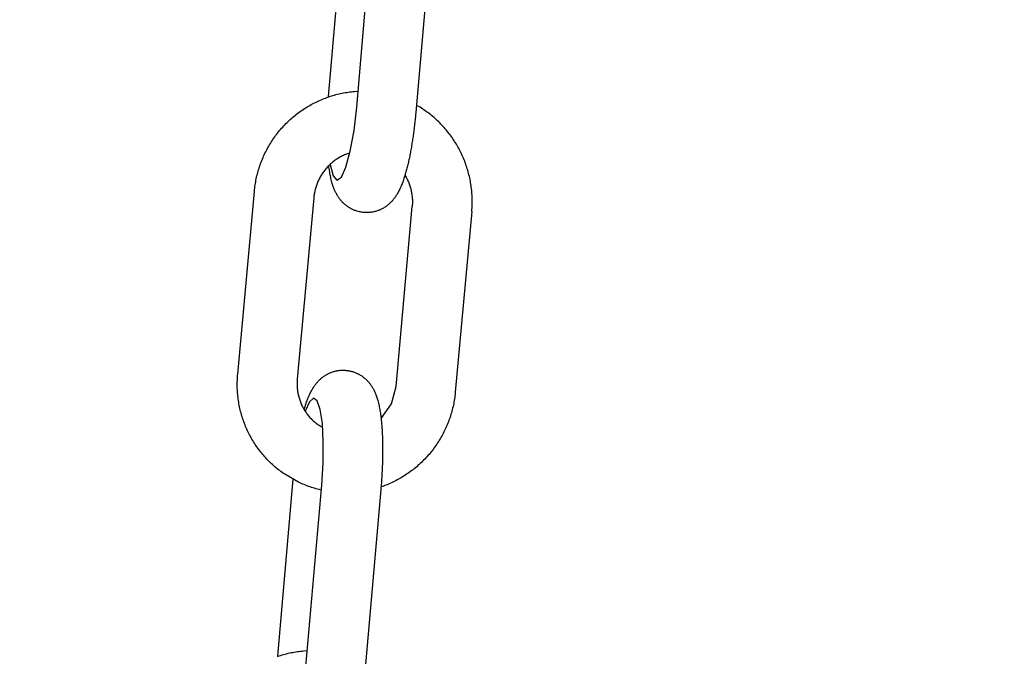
# Model space of a CAD drawing. Extents: x -169 to 6736, y -208 to 3022.
# Tile 353 of 656: x 1796.76 to 1798.7, y 976.02 to 977.27. Entities that reach past the tile are written whole.
import ezdxf

# ---------------------------------------------------------------- set-up
doc = ezdxf.new("R2010")
doc.units = 0
doc.header["$MEASUREMENT"] = 0
doc.header["$PDSIZE"] = 1
doc.layers.get('DEFPOINTS').update_dxf_attribs({"linetype": 'CONTINUOUS'})
doc.layers.add('DIM', color=3, linetype='CONTINUOUS')
doc.layers.add('SPILL-BUCKET', color=1, linetype='CONTINUOUS')
doc.styles.add('SIMPLEX', font='simplex')
doc.dimstyles.new('DIM64', dxfattribs={"dimscale": 64, "dimtxt": 0.09375, "dimasz": 0.09375, "dimexe": 0.0625, "dimexo": 0.0625, "dimgap": 0.046875, "dimtad": 1, "dimdec": 4, "dimzin": 3, "dimdsep": 46, "dimlunit": 4, "dimtxsty": 'SIMPLEX', "dimcen": 0, "dimclrd": 256, "dimclre": 256, "dimclrt": 256, "dimadec": 0, "dimazin": 0, "dimtfac": 1, "dimtdec": 4, "dimtmove": 0, "dimatfit": 3, "dimfxl": 1, "dimfrac": 2, "dimtolj": 1, "dimtzin": 0, "dimarcsym": 0})

# ---------------------------------------------------------------- blocks, each defined once
blk = doc.blocks.new('*D109')
at = {"layer": 'DEFPOINTS', "color": 0, "transparency": 16777216}
for p in [(1368.5861, 978.296), (2031.8114, 978.0147), (1368.5861, 700.5233)]:
    blk.add_point(p, dxfattribs=at)
at = {"layer": 'DIM', "lineweight": -2, "transparency": 16777216}
for p, q in [((1368.5861, 974.296), (1368.5861, 696.5233)), ((2031.8114, 974.0147), (2031.8114, 696.5233)), ((2025.8114, 700.5233), (1374.5861, 700.5233))]:
    blk.add_line(p, q, dxfattribs=at)
at = {"layer": 'DIM', "transparency": 16777216}
for points in [[(1374.5861, 701.5233), (1374.5861, 699.5233), (1368.5861, 700.5233)], [(2025.8114, 701.5233), (2025.8114, 699.5233), (2031.8114, 700.5233)]]:
    blk.add_solid(points, dxfattribs=at)
at = {"layer": 'DIM', "transparency": 16777216, "insert": (1700.1988, 708.0947), "char_height": 6, "attachment_point": 5, "style": 'SIMPLEX'}
blk.add_mtext('\\A1;55\'-3 1/4" (F.V. TANK SLAB)', dxfattribs=at)

msp = doc.modelspace()

# ---------------------------------------------------------------- linework, layer by layer
at = {"layer": 'SPILL-BUCKET', "color": 1, "linetype": 'Continuous'}
for p, q in [((1797.36644, 977.12365), (1797.39688, 977.47119)), ((1797.4217, 977.1025), (1797.453, 977.45995)), ((1797.56948, 977.45165), (1797.53795, 977.09172))]:
    msp.add_line(p, q, dxfattribs=at)
at = {"layer": 'SPILL-BUCKET', "color": 1}
for p, q in [((1797.34587, 977.1145), (1797.3487, 977.11578)), ((1797.3487, 977.11578), (1797.35155, 977.11702)), ((1797.35155, 977.11702), (1797.35442, 977.11822)), ((1797.35442, 977.11822), (1797.3573, 977.11937)), ((1797.3573, 977.11937), (1797.3602, 977.12048)), ((1797.3602, 977.12048), (1797.36312, 977.12155)), ((1797.36312, 977.12155), (1797.36605, 977.12258)), ((1797.36605, 977.12258), (1797.36899, 977.12357)), ((1797.36899, 977.12357), (1797.37195, 977.12451)), ((1797.37195, 977.12451), (1797.37492, 977.12541)), ((1797.37492, 977.12541), (1797.3779, 977.12627)), ((1797.3779, 977.12627), (1797.38089, 977.12708)), ((1797.38089, 977.12708), (1797.3839, 977.12785)), ((1797.3839, 977.12785), (1797.38691, 977.12858)), ((1797.38691, 977.12858), (1797.38993, 977.12926)), ((1797.38993, 977.12926), (1797.39297, 977.12989)), ((1797.39297, 977.12989), (1797.39601, 977.13049)), ((1797.39601, 977.13049), (1797.39906, 977.13104)), ((1797.39906, 977.13104), (1797.40211, 977.13154)), ((1797.40211, 977.13154), (1797.40517, 977.132)), ((1797.40517, 977.132), (1797.40824, 977.13242)), ((1797.40824, 977.13242), (1797.41132, 977.13279)), ((1797.41132, 977.13279), (1797.41439, 977.13311)), ((1797.41439, 977.13311), (1797.41747, 977.13339)), ((1797.41747, 977.13339), (1797.42445, 977.13388)), ((1797.3109, 977.09424), (1797.31345, 977.09603)), ((1797.31345, 977.09603), (1797.31603, 977.09778)), ((1797.31603, 977.09778), (1797.31863, 977.09949)), ((1797.31863, 977.09949), (1797.32126, 977.10117)), ((1797.32126, 977.10117), (1797.3239, 977.10281)), ((1797.3239, 977.10281), (1797.32658, 977.10441)), ((1797.32658, 977.10441), (1797.32927, 977.10597)), ((1797.32927, 977.10597), (1797.33199, 977.10749)), ((1797.33199, 977.10749), (1797.33472, 977.10898)), ((1797.33472, 977.10898), (1797.33748, 977.11042)), ((1797.33748, 977.11042), (1797.34026, 977.11182)), ((1797.34026, 977.11182), (1797.34305, 977.11318)), ((1797.34305, 977.11318), (1797.34587, 977.1145)), ((1797.41638, 977.05629), (1797.4217, 977.1025)), ((1797.54108, 977.10536), (1797.53924, 977.10642)), ((1797.54376, 977.10379), (1797.54108, 977.10536)), ((1797.54641, 977.10217), (1797.54376, 977.10379)), ((1797.54903, 977.10051), (1797.54641, 977.10217)), ((1797.55164, 977.09882), (1797.54903, 977.10051)), ((1797.55422, 977.09709), (1797.55164, 977.09882)), ((1797.55678, 977.09531), (1797.55422, 977.09709)), ((1797.55931, 977.09351), (1797.55678, 977.09531)), ((1797.28687, 977.07439), (1797.28914, 977.07653)), ((1797.28914, 977.07653), (1797.29145, 977.07863)), ((1797.29145, 977.07863), (1797.29378, 977.08071)), ((1797.29378, 977.08071), (1797.29614, 977.08275)), ((1797.29614, 977.08275), (1797.29853, 977.08475)), ((1797.29853, 977.08475), (1797.30095, 977.08672)), ((1797.30095, 977.08672), (1797.3034, 977.08865)), ((1797.3034, 977.08865), (1797.30587, 977.09055)), ((1797.30587, 977.09055), (1797.30837, 977.09241)), ((1797.30837, 977.09241), (1797.3109, 977.09424)), ((1797.5366, 977.07751), (1797.53631, 977.07471)), ((1797.53688, 977.08031), (1797.5366, 977.07751)), ((1797.53716, 977.08312), (1797.53688, 977.08031)), ((1797.53743, 977.08593), (1797.53716, 977.08312)), ((1797.53769, 977.08875), (1797.53743, 977.08593)), ((1797.53782, 977.09023), (1797.53769, 977.08875)), ((1797.53795, 977.09172), (1797.53782, 977.09023)), ((1797.56181, 977.09166), (1797.55931, 977.09351)), ((1797.56429, 977.08978), (1797.56181, 977.09166)), ((1797.56674, 977.08787), (1797.56429, 977.08978)), ((1797.56917, 977.08592), (1797.56674, 977.08787)), ((1797.57156, 977.08393), (1797.56917, 977.08592)), ((1797.57393, 977.08191), (1797.57156, 977.08393)), ((1797.57627, 977.07985), (1797.57393, 977.08191)), ((1797.57858, 977.07776), (1797.57627, 977.07985)), ((1797.58086, 977.07564), (1797.57858, 977.07776)), ((1797.26982, 977.05614), (1797.27184, 977.05853)), ((1797.27184, 977.05853), (1797.27389, 977.06088)), ((1797.27389, 977.06088), (1797.27597, 977.06321)), ((1797.27597, 977.06321), (1797.27809, 977.06551)), ((1797.27809, 977.06551), (1797.28023, 977.06778)), ((1797.28023, 977.06778), (1797.28242, 977.07001)), ((1797.28242, 977.07001), (1797.28463, 977.07222)), ((1797.28463, 977.07222), (1797.28687, 977.07439)), ((1797.53439, 977.0581), (1797.53404, 977.05536)), ((1797.53473, 977.06084), (1797.53439, 977.0581)), ((1797.53506, 977.0636), (1797.53473, 977.06084)), ((1797.53539, 977.06637), (1797.53506, 977.0636)), ((1797.5357, 977.06914), (1797.53539, 977.06637)), ((1797.53601, 977.07192), (1797.5357, 977.06914)), ((1797.53631, 977.07471), (1797.53601, 977.07192)), ((1797.58311, 977.07348), (1797.58086, 977.07564)), ((1797.58533, 977.0713), (1797.58311, 977.07348)), ((1797.58751, 977.06908), (1797.58533, 977.0713)), ((1797.58967, 977.06682), (1797.58751, 977.06908)), ((1797.59179, 977.06454), (1797.58967, 977.06682)), ((1797.59388, 977.06223), (1797.59179, 977.06454)), ((1797.59594, 977.05988), (1797.59388, 977.06223)), ((1797.59796, 977.05751), (1797.59594, 977.05988)), ((1797.59995, 977.05511), (1797.59796, 977.05751)), ((1797.25496, 977.03605), (1797.25669, 977.03865)), ((1797.25669, 977.03865), (1797.25846, 977.04123)), ((1797.25846, 977.04123), (1797.26026, 977.04378)), ((1797.26026, 977.04378), (1797.2621, 977.04631)), ((1797.2621, 977.04631), (1797.26398, 977.04881)), ((1797.26398, 977.04881), (1797.26589, 977.05128)), ((1797.26589, 977.05128), (1797.26784, 977.05372)), ((1797.26784, 977.05372), (1797.26982, 977.05614)), ((1797.4091, 977.01554), (1797.41638, 977.05629)), ((1797.5318, 977.03917), (1797.5314, 977.03651)), ((1797.5322, 977.04184), (1797.5318, 977.03917)), ((1797.53258, 977.04452), (1797.5322, 977.04184)), ((1797.53296, 977.04721), (1797.53258, 977.04452)), ((1797.53333, 977.04991), (1797.53296, 977.04721)), ((1797.53369, 977.05263), (1797.53333, 977.04991)), ((1797.53404, 977.05536), (1797.53369, 977.05263)), ((1797.60191, 977.05267), (1797.59995, 977.05511)), ((1797.60383, 977.05022), (1797.60191, 977.05267)), ((1797.60572, 977.04773), (1797.60383, 977.05022)), ((1797.60757, 977.04521), (1797.60572, 977.04773)), ((1797.60938, 977.04267), (1797.60757, 977.04521)), ((1797.61116, 977.04011), (1797.60938, 977.04267)), ((1797.6129, 977.03751), (1797.61116, 977.04011)), ((1797.6146, 977.0349), (1797.6129, 977.03751)), ((1797.2439, 977.01717), (1797.24536, 977.01993)), ((1797.24536, 977.01993), (1797.24687, 977.02267)), ((1797.24687, 977.02267), (1797.24841, 977.02539)), ((1797.24841, 977.02539), (1797.24999, 977.02809)), ((1797.24999, 977.02809), (1797.25161, 977.03077)), ((1797.25161, 977.03077), (1797.25326, 977.03342)), ((1797.25326, 977.03342), (1797.25496, 977.03605)), ((1797.52839, 977.01833), (1797.52793, 977.01579)), ((1797.52884, 977.02088), (1797.52839, 977.01833)), ((1797.52929, 977.02345), (1797.52884, 977.02088)), ((1797.52973, 977.02603), (1797.52929, 977.02345)), ((1797.53016, 977.02863), (1797.52973, 977.02603)), ((1797.53058, 977.03125), (1797.53016, 977.02863)), ((1797.531, 977.03387), (1797.53058, 977.03125)), ((1797.5314, 977.03651), (1797.531, 977.03387)), ((1797.61627, 977.03225), (1797.6146, 977.0349)), ((1797.6179, 977.02959), (1797.61627, 977.03225)), ((1797.61949, 977.0269), (1797.6179, 977.02959)), ((1797.62104, 977.02419), (1797.61949, 977.0269)), ((1797.62256, 977.02145), (1797.62104, 977.02419)), ((1797.62403, 977.0187), (1797.62256, 977.02145)), ((1797.62546, 977.01592), (1797.62403, 977.0187)), ((1797.23478, 976.99728), (1797.23596, 977.00017)), ((1797.23596, 977.00017), (1797.23718, 977.00305)), ((1797.23718, 977.00305), (1797.23845, 977.00591)), ((1797.23845, 977.00591), (1797.23975, 977.00876)), ((1797.23975, 977.00876), (1797.24109, 977.01158)), ((1797.24109, 977.01158), (1797.24248, 977.01438)), ((1797.24248, 977.01438), (1797.2439, 977.01717)), ((1797.381, 976.9991), (1797.37929, 976.99789)), ((1797.38274, 977.00027), (1797.381, 976.9991)), ((1797.38451, 977.0014), (1797.38274, 977.00027)), ((1797.38629, 977.0025), (1797.38451, 977.0014)), ((1797.3881, 977.00355), (1797.38629, 977.0025)), ((1797.38993, 977.00457), (1797.3881, 977.00355)), ((1797.39178, 977.00555), (1797.38993, 977.00457)), ((1797.39365, 977.00649), (1797.39178, 977.00555)), ((1797.39553, 977.00739), (1797.39365, 977.00649)), ((1797.39744, 977.00825), (1797.39553, 977.00739)), ((1797.39936, 977.00907), (1797.39744, 977.00825)), ((1797.40129, 977.00984), (1797.39936, 977.00907)), ((1797.40053, 976.98395), (1797.4091, 977.01554)), ((1797.40325, 977.01058), (1797.40129, 977.00984)), ((1797.40521, 977.01128), (1797.40325, 977.01058)), ((1797.40822, 977.01228), (1797.40521, 977.01128)), ((1797.52448, 976.9985), (1797.52395, 976.99609)), ((1797.525, 977.00092), (1797.52448, 976.9985)), ((1797.52551, 977.00336), (1797.525, 977.00092)), ((1797.52601, 977.00581), (1797.52551, 977.00336)), ((1797.5265, 977.00829), (1797.52601, 977.00581)), ((1797.52699, 977.01077), (1797.5265, 977.00829)), ((1797.52746, 977.01328), (1797.52699, 977.01077)), ((1797.52793, 977.01579), (1797.52746, 977.01328)), ((1797.62686, 977.01312), (1797.62546, 977.01592)), ((1797.62821, 977.01031), (1797.62686, 977.01312)), ((1797.62953, 977.00747), (1797.62821, 977.01031)), ((1797.6308, 977.00462), (1797.62953, 977.00747)), ((1797.63204, 977.00174), (1797.6308, 977.00462)), ((1797.63323, 976.99885), (1797.63204, 977.00174)), ((1797.63438, 976.99594), (1797.63323, 976.99885)), ((1797.2277, 976.97658), (1797.22858, 976.97958)), ((1797.22858, 976.97958), (1797.22951, 976.98256)), ((1797.22951, 976.98256), (1797.23048, 976.98554)), ((1797.23048, 976.98554), (1797.23149, 976.98849)), ((1797.23149, 976.98849), (1797.23255, 976.99144)), ((1797.23255, 976.99144), (1797.23364, 976.99437)), ((1797.23364, 976.99437), (1797.23478, 976.99728)), ((1797.3595, 976.97917), (1797.35819, 976.97752)), ((1797.36083, 976.98079), (1797.3595, 976.97917)), ((1797.36221, 976.98239), (1797.36083, 976.98079)), ((1797.36361, 976.98396), (1797.36221, 976.98239)), ((1797.36505, 976.98549), (1797.36361, 976.98396)), ((1797.36651, 976.987), (1797.36505, 976.98549)), ((1797.36801, 976.98848), (1797.36651, 976.987)), ((1797.36682, 976.98654), (1797.36674, 976.98722)), ((1797.36713, 976.9841), (1797.36682, 976.98654)), ((1797.36746, 976.98169), (1797.36713, 976.9841)), ((1797.36781, 976.97923), (1797.36746, 976.98169)), ((1797.36818, 976.97681), (1797.36781, 976.97923)), ((1797.36954, 976.98993), (1797.36801, 976.98848)), ((1797.3692, 976.98953), (1797.37504, 976.96734)), ((1797.3711, 976.99134), (1797.36954, 976.98993)), ((1797.37268, 976.99272), (1797.3711, 976.99134)), ((1797.37429, 976.99406), (1797.37268, 976.99272)), ((1797.37593, 976.99537), (1797.37429, 976.99406)), ((1797.3776, 976.99665), (1797.37593, 976.99537)), ((1797.37929, 976.99789), (1797.3776, 976.99665)), ((1797.39145, 976.96441), (1797.40053, 976.98395)), ((1797.51999, 976.97969), (1797.51938, 976.97739)), ((1797.52059, 976.98198), (1797.51999, 976.97969)), ((1797.52118, 976.98431), (1797.52059, 976.98198)), ((1797.52175, 976.98663), (1797.52118, 976.98431)), ((1797.52232, 976.98897), (1797.52175, 976.98663)), ((1797.52287, 976.99133), (1797.52232, 976.98897)), ((1797.52342, 976.99371), (1797.52287, 976.99133)), ((1797.52395, 976.99609), (1797.52342, 976.99371)), ((1797.63549, 976.99302), (1797.63438, 976.99594)), ((1797.63656, 976.99008), (1797.63549, 976.99302)), ((1797.63758, 976.98713), (1797.63656, 976.99008)), ((1797.63856, 976.98416), (1797.63758, 976.98713)), ((1797.6395, 976.98118), (1797.63856, 976.98416)), ((1797.6404, 976.97818), (1797.6395, 976.98118)), ((1797.2233, 976.95836), (1797.22392, 976.96142)), ((1797.22392, 976.96142), (1797.22459, 976.96448)), ((1797.22459, 976.96448), (1797.2253, 976.96752)), ((1797.2253, 976.96752), (1797.22606, 976.97055)), ((1797.22606, 976.97055), (1797.22686, 976.97357)), ((1797.22686, 976.97357), (1797.2277, 976.97658)), ((1797.34709, 976.95965), (1797.34619, 976.95775)), ((1797.34803, 976.96154), (1797.34709, 976.95965)), ((1797.34901, 976.9634), (1797.34803, 976.96154)), ((1797.35003, 976.96524), (1797.34901, 976.9634)), ((1797.35109, 976.96707), (1797.35003, 976.96524)), ((1797.35218, 976.96887), (1797.35109, 976.96707)), ((1797.35331, 976.97065), (1797.35218, 976.96887)), ((1797.35448, 976.9724), (1797.35331, 976.97065)), ((1797.35568, 976.97413), (1797.35448, 976.9724)), ((1797.35692, 976.97584), (1797.35568, 976.97413)), ((1797.35819, 976.97752), (1797.35692, 976.97584)), ((1797.36858, 976.97433), (1797.36818, 976.97681)), ((1797.369, 976.97188), (1797.36858, 976.97433)), ((1797.36947, 976.96936), (1797.369, 976.97188)), ((1797.36995, 976.96686), (1797.36947, 976.96936)), ((1797.37048, 976.96431), (1797.36995, 976.96686)), ((1797.37104, 976.96179), (1797.37048, 976.96431)), ((1797.37163, 976.9593), (1797.37104, 976.96179)), ((1797.37504, 976.96734), (1797.38268, 976.9587)), ((1797.38268, 976.9587), (1797.39145, 976.96441)), ((1797.51464, 976.96161), (1797.51387, 976.95934)), ((1797.51537, 976.96384), (1797.51464, 976.96161)), ((1797.51609, 976.9661), (1797.51537, 976.96384)), ((1797.51678, 976.96833), (1797.51609, 976.9661)), ((1797.51746, 976.9706), (1797.51678, 976.96833)), ((1797.5168, 976.96842), (1797.51686, 976.96832)), ((1797.51686, 976.96832), (1797.51793, 976.9665)), ((1797.51811, 976.97285), (1797.51746, 976.9706)), ((1797.51793, 976.9665), (1797.51895, 976.96466)), ((1797.51875, 976.97513), (1797.51811, 976.97285)), ((1797.51938, 976.97739), (1797.51875, 976.97513)), ((1797.51895, 976.96466), (1797.51994, 976.9628)), ((1797.51994, 976.9628), (1797.52088, 976.96092)), ((1797.52088, 976.96092), (1797.52179, 976.95902)), ((1797.64126, 976.97517), (1797.6404, 976.97818)), ((1797.64207, 976.97216), (1797.64126, 976.97517)), ((1797.64284, 976.96912), (1797.64207, 976.97216)), ((1797.64356, 976.96608), (1797.64284, 976.96912)), ((1797.64424, 976.96303), (1797.64356, 976.96608)), ((1797.64488, 976.95997), (1797.64424, 976.96303)), ((1797.64548, 976.9569), (1797.64488, 976.95997)), ((1797.22048, 976.93985), (1797.22084, 976.94295)), ((1797.22084, 976.94295), (1797.22124, 976.94605)), ((1797.22124, 976.94605), (1797.22169, 976.94914)), ((1797.22169, 976.94914), (1797.22218, 976.95222)), ((1797.22218, 976.95222), (1797.22272, 976.95529)), ((1797.22272, 976.95529), (1797.2233, 976.95836)), ((1797.3404, 976.94194), (1797.33987, 976.9399)), ((1797.34098, 976.94396), (1797.3404, 976.94194)), ((1797.3416, 976.94597), (1797.34098, 976.94396)), ((1797.34227, 976.94797), (1797.3416, 976.94597)), ((1797.34297, 976.94996), (1797.34227, 976.94797)), ((1797.34372, 976.95193), (1797.34297, 976.94996)), ((1797.3445, 976.95388), (1797.34372, 976.95193)), ((1797.34532, 976.95582), (1797.3445, 976.95388)), ((1797.34619, 976.95775), (1797.34532, 976.95582)), ((1797.37225, 976.95684), (1797.37163, 976.9593)), ((1797.37287, 976.95455), (1797.37225, 976.95684)), ((1797.37352, 976.95227), (1797.37287, 976.95455)), ((1797.37414, 976.9502), (1797.37352, 976.95227)), ((1797.37481, 976.94814), (1797.37414, 976.9502)), ((1797.37544, 976.94628), (1797.37481, 976.94814)), ((1797.37611, 976.94441), (1797.37544, 976.94628)), ((1797.37675, 976.9427), (1797.37611, 976.94441)), ((1797.37743, 976.941), (1797.37675, 976.9427)), ((1797.37808, 976.93942), (1797.37743, 976.941)), ((1797.50652, 976.94108), (1797.50552, 976.93901)), ((1797.50749, 976.94316), (1797.50652, 976.94108)), ((1797.50854, 976.94552), (1797.50749, 976.94316)), ((1797.50955, 976.9479), (1797.50854, 976.94552)), ((1797.51049, 976.9502), (1797.50955, 976.9479)), ((1797.5114, 976.95254), (1797.51049, 976.9502)), ((1797.51226, 976.9548), (1797.5114, 976.95254)), ((1797.51309, 976.9571), (1797.51226, 976.9548)), ((1797.51387, 976.95934), (1797.51309, 976.9571)), ((1797.52179, 976.95902), (1797.52266, 976.9571)), ((1797.52266, 976.9571), (1797.52349, 976.95517)), ((1797.52349, 976.95517), (1797.52428, 976.95321)), ((1797.52428, 976.95321), (1797.52503, 976.95124)), ((1797.52503, 976.95124), (1797.52574, 976.94926)), ((1797.52574, 976.94926), (1797.52641, 976.94726)), ((1797.52641, 976.94726), (1797.52704, 976.94525)), ((1797.52704, 976.94525), (1797.52763, 976.94323)), ((1797.52763, 976.94323), (1797.52817, 976.94119)), ((1797.52817, 976.94119), (1797.52868, 976.93914)), ((1797.64603, 976.95382), (1797.64548, 976.9569)), ((1797.64653, 976.95074), (1797.64603, 976.95382)), ((1797.647, 976.94764), (1797.64653, 976.95074)), ((1797.64742, 976.94455), (1797.647, 976.94764)), ((1797.64779, 976.94144), (1797.64742, 976.94455)), ((1797.64812, 976.93833), (1797.64779, 976.94144)), ((1797.18735, 976.5761), (1797.2201, 976.93605)), ((1797.2201, 976.93605), (1797.22028, 976.93795)), ((1797.22028, 976.93795), (1797.22048, 976.93985)), ((1797.33715, 976.92407), (1797.30463, 976.5666)), ((1797.33732, 976.92579), (1797.33715, 976.92407)), ((1797.33753, 976.92751), (1797.33732, 976.92579)), ((1797.33781, 976.92959), (1797.33753, 976.92751)), ((1797.33814, 976.93167), (1797.33781, 976.92959)), ((1797.3385, 976.93374), (1797.33814, 976.93167)), ((1797.33892, 976.9358), (1797.3385, 976.93374)), ((1797.33937, 976.93786), (1797.33892, 976.9358)), ((1797.33987, 976.9399), (1797.33937, 976.93786)), ((1797.37877, 976.93783), (1797.37808, 976.93942)), ((1797.37945, 976.93635), (1797.37877, 976.93783)), ((1797.38016, 976.93486), (1797.37945, 976.93635)), ((1797.38086, 976.93346), (1797.38016, 976.93486)), ((1797.3816, 976.93205), (1797.38086, 976.93346)), ((1797.38233, 976.9307), (1797.3816, 976.93205)), ((1797.3831, 976.92935), (1797.38233, 976.9307)), ((1797.38387, 976.92805), (1797.3831, 976.92935)), ((1797.38467, 976.92676), (1797.38387, 976.92805)), ((1797.38548, 976.9255), (1797.38467, 976.92676)), ((1797.38633, 976.92424), (1797.38548, 976.9255)), ((1797.38719, 976.92302), (1797.38633, 976.92424)), ((1797.38808, 976.92181), (1797.38719, 976.92302)), ((1797.38899, 976.92062), (1797.38808, 976.92181)), ((1797.49419, 976.92095), (1797.49323, 976.91977)), ((1797.49516, 976.92219), (1797.49419, 976.92095)), ((1797.4961, 976.92343), (1797.49516, 976.92219)), ((1797.49706, 976.92475), (1797.4961, 976.92343)), ((1797.49798, 976.92606), (1797.49706, 976.92475)), ((1797.49893, 976.92747), (1797.49798, 976.92606)), ((1797.49984, 976.92888), (1797.49893, 976.92747)), ((1797.50079, 976.93041), (1797.49984, 976.92888)), ((1797.5017, 976.93193), (1797.50079, 976.93041)), ((1797.50266, 976.93361), (1797.5017, 976.93193)), ((1797.50358, 976.93528), (1797.50266, 976.93361)), ((1797.50457, 976.93714), (1797.50358, 976.93528)), ((1797.50552, 976.93901), (1797.50457, 976.93714)), ((1797.52868, 976.93914), (1797.52914, 976.93709)), ((1797.52914, 976.93709), (1797.52956, 976.93502)), ((1797.52956, 976.93502), (1797.52993, 976.93295)), ((1797.52993, 976.93295), (1797.53027, 976.93087)), ((1797.53027, 976.93087), (1797.53056, 976.92878)), ((1797.53056, 976.92878), (1797.53081, 976.92669)), ((1797.53081, 976.92669), (1797.53101, 976.9246)), ((1797.53101, 976.9246), (1797.53117, 976.9225)), ((1797.53117, 976.9225), (1797.53129, 976.9204)), ((1797.6484, 976.93522), (1797.64812, 976.93833)), ((1797.64864, 976.93211), (1797.6484, 976.93522)), ((1797.64884, 976.92899), (1797.64864, 976.93211)), ((1797.64899, 976.92587), (1797.64884, 976.92899)), ((1797.6491, 976.92275), (1797.64899, 976.92587)), ((1797.64916, 976.91962), (1797.6491, 976.92275)), ((1797.38993, 976.91944), (1797.38899, 976.92062)), ((1797.39089, 976.91829), (1797.38993, 976.91944)), ((1797.39188, 976.91714), (1797.39089, 976.91829)), ((1797.3929, 976.91602), (1797.39188, 976.91714)), ((1797.39395, 976.91491), (1797.3929, 976.91602)), ((1797.39502, 976.91383), (1797.39395, 976.91491)), ((1797.39612, 976.91276), (1797.39502, 976.91383)), ((1797.39725, 976.91172), (1797.39612, 976.91276)), ((1797.39841, 976.91069), (1797.39725, 976.91172)), ((1797.3996, 976.90969), (1797.39841, 976.91069)), ((1797.40082, 976.90872), (1797.3996, 976.90969)), ((1797.40207, 976.90776), (1797.40082, 976.90872)), ((1797.40334, 976.90684), (1797.40207, 976.90776)), ((1797.40464, 976.90594), (1797.40334, 976.90684)), ((1797.40597, 976.90507), (1797.40464, 976.90594)), ((1797.40732, 976.90422), (1797.40597, 976.90507)), ((1797.4087, 976.90341), (1797.40732, 976.90422)), ((1797.41094, 976.90219), (1797.4087, 976.90341)), ((1797.41151, 976.9019), (1797.41123, 976.90204)), ((1797.41193, 976.90169), (1797.41151, 976.9019)), ((1797.41252, 976.90139), (1797.41193, 976.90169)), ((1797.41312, 976.9011), (1797.41252, 976.90139)), ((1797.47006, 976.90126), (1797.46851, 976.90053)), ((1797.4716, 976.90204), (1797.47006, 976.90126)), ((1797.4731, 976.90285), (1797.4716, 976.90204)), ((1797.47459, 976.90371), (1797.4731, 976.90285)), ((1797.47605, 976.90459), (1797.47459, 976.90371)), ((1797.47748, 976.90552), (1797.47605, 976.90459)), ((1797.47888, 976.90647), (1797.47748, 976.90552)), ((1797.48012, 976.90735), (1797.47888, 976.90647)), ((1797.48133, 976.90826), (1797.48012, 976.90735)), ((1797.48252, 976.90919), (1797.48133, 976.90826)), ((1797.48368, 976.91014), (1797.48252, 976.90919)), ((1797.48483, 976.91112), (1797.48368, 976.91014)), ((1797.48594, 976.91212), (1797.48483, 976.91112)), ((1797.48705, 976.91315), (1797.48594, 976.91212)), ((1797.48812, 976.91418), (1797.48705, 976.91315)), ((1797.48918, 976.91526), (1797.48812, 976.91418)), ((1797.49021, 976.91634), (1797.48918, 976.91526)), ((1797.49124, 976.91746), (1797.49021, 976.91634)), ((1797.49223, 976.91859), (1797.49124, 976.91746)), ((1797.49323, 976.91977), (1797.49223, 976.91859)), ((1797.49966, 976.55204), (1797.53098, 976.90643)), ((1797.53113, 976.90816), (1797.53098, 976.90643)), ((1797.53124, 976.90989), (1797.53113, 976.90816)), ((1797.53133, 976.91199), (1797.53124, 976.90989)), ((1797.53129, 976.9204), (1797.53137, 976.9183)), ((1797.53139, 976.91409), (1797.53133, 976.91199)), ((1797.53137, 976.9183), (1797.5314, 976.91619)), ((1797.5314, 976.91619), (1797.53139, 976.91409)), ((1797.64859, 976.9009), (1797.6488, 976.90402)), ((1797.6488, 976.90402), (1797.64896, 976.90714)), ((1797.64896, 976.90714), (1797.64908, 976.91026)), ((1797.64908, 976.91026), (1797.64915, 976.91338)), ((1797.64915, 976.91338), (1797.64918, 976.9165)), ((1797.64918, 976.9165), (1797.64916, 976.91962)), ((1797.41459, 976.90041), (1797.41312, 976.9011)), ((1797.41608, 976.89976), (1797.41459, 976.90041)), ((1797.4176, 976.89915), (1797.41608, 976.89976)), ((1797.41913, 976.89857), (1797.4176, 976.89915)), ((1797.42069, 976.89803), (1797.41913, 976.89857)), ((1797.42226, 976.89753), (1797.42069, 976.89803)), ((1797.42545, 976.89665), (1797.42226, 976.89753)), ((1797.42707, 976.89628), (1797.42545, 976.89665)), ((1797.4287, 976.89594), (1797.42707, 976.89628)), ((1797.43035, 976.89565), (1797.4287, 976.89594)), ((1797.43201, 976.8954), (1797.43035, 976.89565)), ((1797.43368, 976.89519), (1797.43201, 976.8954)), ((1797.43535, 976.89503), (1797.43368, 976.89519)), ((1797.4356, 976.89502), (1797.43535, 976.89503)), ((1797.43586, 976.89501), (1797.4356, 976.89502)), ((1797.43733, 976.89488), (1797.43585, 976.89499)), ((1797.43876, 976.8948), (1797.43733, 976.8949)), ((1797.4402, 976.89474), (1797.43876, 976.8948)), ((1797.4419, 976.89471), (1797.4402, 976.89474)), ((1797.44359, 976.89473), (1797.4419, 976.89471)), ((1797.4453, 976.8948), (1797.44359, 976.89473)), ((1797.447, 976.89491), (1797.4453, 976.8948)), ((1797.4487, 976.89507), (1797.447, 976.89491)), ((1797.4504, 976.89527), (1797.4487, 976.89507)), ((1797.4521, 976.89552), (1797.4504, 976.89527)), ((1797.45378, 976.89582), (1797.4521, 976.89552)), ((1797.45547, 976.89617), (1797.45378, 976.89582)), ((1797.45715, 976.89656), (1797.45547, 976.89617)), ((1797.45881, 976.89699), (1797.45715, 976.89656)), ((1797.46047, 976.89747), (1797.45881, 976.89699)), ((1797.46211, 976.898), (1797.46047, 976.89747)), ((1797.46373, 976.89857), (1797.46211, 976.898)), ((1797.46535, 976.89918), (1797.46373, 976.89857)), ((1797.46694, 976.89983), (1797.46535, 976.89918)), ((1797.46851, 976.90053), (1797.46694, 976.89983)), ((1797.64828, 976.8971), (1797.61587, 976.54082)), ((1797.64828, 976.8971), (1797.64844, 976.899)), ((1797.64844, 976.899), (1797.64859, 976.9009)), ((1797.18694, 976.57085), (1797.18713, 976.57348)), ((1797.18713, 976.57348), (1797.18735, 976.5761)), ((1797.35603, 976.5715), (1797.35727, 976.57239)), ((1797.35727, 976.57239), (1797.35867, 976.57334)), ((1797.35867, 976.57334), (1797.3601, 976.57426)), ((1797.3601, 976.57426), (1797.36155, 976.57515)), ((1797.36155, 976.57515), (1797.36304, 976.576)), ((1797.36304, 976.576), (1797.36455, 976.57682)), ((1797.36455, 976.57682), (1797.36608, 976.57759)), ((1797.36608, 976.57759), (1797.36763, 976.57833)), ((1797.36763, 976.57833), (1797.36921, 976.57903)), ((1797.36921, 976.57903), (1797.3708, 976.57968)), ((1797.3708, 976.57968), (1797.37241, 976.58029)), ((1797.37241, 976.58029), (1797.37404, 976.58086)), ((1797.37404, 976.58086), (1797.37568, 976.58139)), ((1797.37568, 976.58139), (1797.37733, 976.58186)), ((1797.37733, 976.58186), (1797.379, 976.5823)), ((1797.379, 976.5823), (1797.38067, 976.58269)), ((1797.38067, 976.58269), (1797.38236, 976.58303)), ((1797.38236, 976.58303), (1797.38405, 976.58333)), ((1797.38405, 976.58333), (1797.38575, 976.58358)), ((1797.38575, 976.58358), (1797.38744, 976.58379)), ((1797.38744, 976.58379), (1797.38915, 976.58395)), ((1797.38915, 976.58395), (1797.39085, 976.58406)), ((1797.39085, 976.58406), (1797.39255, 976.58412)), ((1797.39255, 976.58412), (1797.39425, 976.58415)), ((1797.39425, 976.58415), (1797.39595, 976.58412)), ((1797.39595, 976.58412), (1797.39738, 976.58406)), ((1797.39738, 976.58406), (1797.39882, 976.58396)), ((1797.39882, 976.58397), (1797.40029, 976.58386)), ((1797.40029, 976.58385), (1797.40054, 976.58384)), ((1797.40054, 976.58384), (1797.40079, 976.58382)), ((1797.40079, 976.58382), (1797.40247, 976.58367)), ((1797.40247, 976.58367), (1797.40414, 976.58346)), ((1797.40414, 976.58346), (1797.40579, 976.5832)), ((1797.40579, 976.5832), (1797.40744, 976.58291)), ((1797.40744, 976.58291), (1797.40907, 976.58258)), ((1797.40907, 976.58258), (1797.41069, 976.5822)), ((1797.41069, 976.5822), (1797.4123, 976.58178)), ((1797.4123, 976.58178), (1797.41389, 976.58132)), ((1797.41389, 976.58132), (1797.41546, 976.58083)), ((1797.41546, 976.58083), (1797.41701, 976.58029)), ((1797.41701, 976.58029), (1797.41855, 976.57971)), ((1797.41855, 976.57971), (1797.42006, 976.5791)), ((1797.42006, 976.5791), (1797.42248, 976.57802)), ((1797.42248, 976.57802), (1797.42303, 976.57776)), ((1797.42303, 976.57776), (1797.42362, 976.57747)), ((1797.42362, 976.57747), (1797.42422, 976.57717)), ((1797.42422, 976.57717), (1797.42464, 976.57695)), ((1797.42464, 976.57695), (1797.42605, 976.57621)), ((1797.42605, 976.57621), (1797.42744, 976.57544)), ((1797.42744, 976.57544), (1797.42882, 976.57463)), ((1797.42882, 976.57463), (1797.43018, 976.57379)), ((1797.43018, 976.57379), (1797.43151, 976.57292)), ((1797.43151, 976.57292), (1797.43281, 976.57202)), ((1797.43281, 976.57202), (1797.43408, 976.57109)), ((1797.18646, 976.55839), (1797.18652, 976.5615)), ((1797.18646, 976.55527), (1797.18646, 976.55839)), ((1797.1865, 976.55215), (1797.18646, 976.55527)), ((1797.18652, 976.5615), (1797.18661, 976.56462)), ((1797.18661, 976.56462), (1797.18675, 976.56774)), ((1797.18675, 976.56774), (1797.18694, 976.57085)), ((1797.30427, 976.56063), (1797.30422, 976.55854)), ((1797.30422, 976.55854), (1797.30422, 976.55644)), ((1797.30422, 976.55644), (1797.30426, 976.55435)), ((1797.30426, 976.55435), (1797.30435, 976.55225)), ((1797.30436, 976.56273), (1797.30427, 976.56063)), ((1797.30435, 976.55225), (1797.30448, 976.55016)), ((1797.30449, 976.56482), (1797.30436, 976.56273)), ((1797.30456, 976.56571), (1797.30449, 976.56482)), ((1797.30463, 976.5666), (1797.30456, 976.56571)), ((1797.33722, 976.55138), (1797.33817, 976.55279)), ((1797.33817, 976.55279), (1797.33909, 976.55411)), ((1797.33909, 976.55411), (1797.34004, 976.55542)), ((1797.34004, 976.55542), (1797.34098, 976.55667)), ((1797.34098, 976.55667), (1797.34195, 976.55791)), ((1797.34195, 976.55791), (1797.34292, 976.55909)), ((1797.34292, 976.55909), (1797.34391, 976.56027)), ((1797.34391, 976.56027), (1797.34491, 976.5614)), ((1797.34491, 976.5614), (1797.34593, 976.56252)), ((1797.34593, 976.56252), (1797.34697, 976.5636)), ((1797.34697, 976.5636), (1797.34803, 976.56467)), ((1797.34803, 976.56467), (1797.3491, 976.56571)), ((1797.3491, 976.56571), (1797.3502, 976.56674)), ((1797.3502, 976.56674), (1797.35132, 976.56773)), ((1797.35132, 976.56773), (1797.35247, 976.56872)), ((1797.35247, 976.56872), (1797.35363, 976.56967)), ((1797.35363, 976.56967), (1797.35482, 976.5706)), ((1797.35482, 976.5706), (1797.35603, 976.5715)), ((1797.43408, 976.57109), (1797.43532, 976.57014)), ((1797.43532, 976.57014), (1797.43654, 976.56916)), ((1797.43654, 976.56916), (1797.43773, 976.56816)), ((1797.43773, 976.56816), (1797.43889, 976.56714)), ((1797.43889, 976.56714), (1797.44002, 976.5661)), ((1797.44002, 976.5661), (1797.44113, 976.56503)), ((1797.44113, 976.56503), (1797.4422, 976.56394)), ((1797.4422, 976.56394), (1797.44325, 976.56283)), ((1797.44325, 976.56283), (1797.44426, 976.56171)), ((1797.44426, 976.56171), (1797.44526, 976.56057)), ((1797.44526, 976.56057), (1797.44622, 976.55942)), ((1797.44622, 976.55942), (1797.44716, 976.55824)), ((1797.44716, 976.55824), (1797.44807, 976.55705)), ((1797.44807, 976.55705), (1797.44896, 976.55583)), ((1797.44896, 976.55583), (1797.44981, 976.55461)), ((1797.44981, 976.55461), (1797.45066, 976.55336)), ((1797.45066, 976.55336), (1797.45147, 976.5521)), ((1797.18658, 976.54904), (1797.1865, 976.55215)), ((1797.18671, 976.54592), (1797.18658, 976.54904)), ((1797.18688, 976.54282), (1797.18671, 976.54592)), ((1797.1871, 976.53971), (1797.18688, 976.54282)), ((1797.18736, 976.5366), (1797.1871, 976.53971)), ((1797.18766, 976.53351), (1797.18736, 976.5366)), ((1797.18802, 976.53041), (1797.18766, 976.53351)), ((1797.30448, 976.55016), (1797.30465, 976.54808)), ((1797.30465, 976.54808), (1797.30486, 976.546)), ((1797.30486, 976.546), (1797.30512, 976.54392)), ((1797.30512, 976.54392), (1797.30542, 976.54186)), ((1797.30542, 976.54186), (1797.30577, 976.5398)), ((1797.30577, 976.5398), (1797.30615, 976.53775)), ((1797.30615, 976.53775), (1797.30658, 976.5357)), ((1797.30658, 976.5357), (1797.30706, 976.53367)), ((1797.30706, 976.53367), (1797.30757, 976.53165)), ((1797.32659, 976.53096), (1797.32761, 976.53334)), ((1797.32761, 976.53334), (1797.32866, 976.53569)), ((1797.32866, 976.53569), (1797.32962, 976.53778)), ((1797.32962, 976.53778), (1797.33063, 976.53985)), ((1797.33063, 976.53985), (1797.33158, 976.54171)), ((1797.33158, 976.54171), (1797.33256, 976.54357)), ((1797.33256, 976.54357), (1797.33349, 976.54525)), ((1797.33349, 976.54525), (1797.33445, 976.54692)), ((1797.33445, 976.54692), (1797.33536, 976.54845)), ((1797.33536, 976.54845), (1797.33631, 976.54997)), ((1797.33631, 976.54997), (1797.33722, 976.55138)), ((1797.45147, 976.5521), (1797.45228, 976.5508)), ((1797.45228, 976.5508), (1797.45305, 976.54951)), ((1797.45305, 976.54951), (1797.45382, 976.54816)), ((1797.45382, 976.54816), (1797.45455, 976.54681)), ((1797.45455, 976.54681), (1797.45528, 976.5454)), ((1797.45528, 976.5454), (1797.45599, 976.54399)), ((1797.45599, 976.54399), (1797.4567, 976.5425)), ((1797.4567, 976.5425), (1797.45737, 976.54102)), ((1797.45737, 976.54102), (1797.45806, 976.53944)), ((1797.45806, 976.53944), (1797.45872, 976.53786)), ((1797.45872, 976.53786), (1797.4594, 976.53615)), ((1797.4594, 976.53615), (1797.46004, 976.53445)), ((1797.46004, 976.53445), (1797.46071, 976.53258)), ((1797.49031, 976.5178), (1797.49966, 976.55204)), ((1797.61513, 976.53392), (1797.61473, 976.53082)), ((1797.61549, 976.53702), (1797.61513, 976.53392)), ((1797.61569, 976.53892), (1797.61549, 976.53702)), ((1797.61587, 976.54082), (1797.61569, 976.53892)), ((1797.18841, 976.52733), (1797.18802, 976.53041)), ((1797.18885, 976.52425), (1797.18841, 976.52733)), ((1797.18933, 976.52117), (1797.18885, 976.52425)), ((1797.18986, 976.51811), (1797.18933, 976.52117)), ((1797.19043, 976.51505), (1797.18986, 976.51811)), ((1797.19105, 976.512), (1797.19043, 976.51505)), ((1797.30757, 976.53165), (1797.30813, 976.52965)), ((1797.30813, 976.52965), (1797.30873, 976.52765)), ((1797.30873, 976.52765), (1797.30937, 976.52567)), ((1797.30937, 976.52567), (1797.31005, 976.52371)), ((1797.31005, 976.52371), (1797.31077, 976.52176)), ((1797.31077, 976.52176), (1797.31154, 976.51982)), ((1797.31154, 976.51982), (1797.31234, 976.51791)), ((1797.31234, 976.51791), (1797.31318, 976.51601)), ((1797.31318, 976.51601), (1797.31407, 976.51413)), ((1797.31407, 976.51413), (1797.31499, 976.51227)), ((1797.32006, 976.51276), (1797.32077, 976.51502)), ((1797.32864, 976.52188), (1797.32027, 976.50329)), ((1797.32077, 976.51502), (1797.32151, 976.51725)), ((1797.32151, 976.51725), (1797.32227, 976.51952)), ((1797.32227, 976.51952), (1797.32306, 976.52176)), ((1797.32306, 976.52176), (1797.32389, 976.52405)), ((1797.32389, 976.52405), (1797.32474, 976.52632)), ((1797.32474, 976.52632), (1797.32566, 976.52865)), ((1797.32566, 976.52865), (1797.32659, 976.53096)), ((1797.3368, 976.5288), (1797.32864, 976.52188)), ((1797.34412, 976.52352), (1797.3368, 976.5288)), ((1797.35003, 976.50644), (1797.34412, 976.52352)), ((1797.46071, 976.53258), (1797.46134, 976.53071)), ((1797.46134, 976.53071), (1797.462, 976.52865)), ((1797.462, 976.52865), (1797.46263, 976.52659)), ((1797.46263, 976.52659), (1797.46328, 976.52431)), ((1797.46328, 976.52431), (1797.4639, 976.52201)), ((1797.4639, 976.52201), (1797.46452, 976.51955)), ((1797.46452, 976.51955), (1797.4651, 976.51707)), ((1797.4651, 976.51707), (1797.46566, 976.51454)), ((1797.46566, 976.51454), (1797.46619, 976.51199)), ((1797.46976, 976.48887), (1797.49031, 976.5178)), ((1797.61204, 976.51545), (1797.61138, 976.51239)), ((1797.61267, 976.51851), (1797.61204, 976.51545)), ((1797.61325, 976.52158), (1797.61267, 976.51851)), ((1797.61378, 976.52465), (1797.61325, 976.52158)), ((1797.61428, 976.52774), (1797.61378, 976.52465)), ((1797.61473, 976.53082), (1797.61428, 976.52774)), ((1797.19171, 976.50896), (1797.19105, 976.512)), ((1797.19241, 976.50594), (1797.19171, 976.50896)), ((1797.19315, 976.50292), (1797.19241, 976.50594)), ((1797.19394, 976.49992), (1797.19315, 976.50292)), ((1797.19478, 976.49692), (1797.19394, 976.49992)), ((1797.19565, 976.49395), (1797.19478, 976.49692)), ((1797.31499, 976.51227), (1797.31595, 976.51044)), ((1797.31595, 976.51044), (1797.31695, 976.50862)), ((1797.31695, 976.50862), (1797.31799, 976.50683)), ((1797.31799, 976.50683), (1797.31907, 976.50506)), ((1797.31819, 976.50654), (1797.31869, 976.50826)), ((1797.31869, 976.50826), (1797.31937, 976.51052)), ((1797.31907, 976.50506), (1797.32018, 976.50331)), ((1797.31937, 976.51052), (1797.32006, 976.51276)), ((1797.32018, 976.50331), (1797.32133, 976.50159)), ((1797.32133, 976.50159), (1797.32252, 976.4999)), ((1797.32252, 976.4999), (1797.32374, 976.49823)), ((1797.32374, 976.49823), (1797.325, 976.49659)), ((1797.325, 976.49659), (1797.32629, 976.49497)), ((1797.32629, 976.49497), (1797.32762, 976.49339)), ((1797.35408, 976.47889), (1797.35003, 976.50644)), ((1797.46619, 976.51199), (1797.46668, 976.5095)), ((1797.46668, 976.5095), (1797.46714, 976.50698)), ((1797.46714, 976.50698), (1797.46756, 976.50453)), ((1797.46756, 976.50453), (1797.46797, 976.50204)), ((1797.46797, 976.50204), (1797.46834, 976.49962)), ((1797.46834, 976.49962), (1797.46869, 976.49717)), ((1797.46869, 976.49717), (1797.46902, 976.49476)), ((1797.46902, 976.49476), (1797.46933, 976.49232)), ((1797.60646, 976.49431), (1797.60549, 976.49133)), ((1797.60738, 976.49729), (1797.60646, 976.49431)), ((1797.60827, 976.50029), (1797.60738, 976.49729)), ((1797.60911, 976.5033), (1797.60827, 976.50029)), ((1797.60991, 976.50632), (1797.60911, 976.5033)), ((1797.61066, 976.50935), (1797.60991, 976.50632)), ((1797.61138, 976.51239), (1797.61066, 976.50935)), ((1797.19657, 976.49098), (1797.19565, 976.49395)), ((1797.19753, 976.48803), (1797.19657, 976.49098)), ((1797.19853, 976.48509), (1797.19753, 976.48803)), ((1797.19958, 976.48217), (1797.19853, 976.48509)), ((1797.20066, 976.47927), (1797.19958, 976.48217)), ((1797.20179, 976.47638), (1797.20066, 976.47927)), ((1797.20296, 976.4735), (1797.20179, 976.47638)), ((1797.32762, 976.49339), (1797.32898, 976.49184)), ((1797.32898, 976.49184), (1797.33037, 976.49031)), ((1797.33037, 976.49031), (1797.3318, 976.48882)), ((1797.3318, 976.48882), (1797.33325, 976.48735)), ((1797.33325, 976.48735), (1797.33474, 976.48592)), ((1797.33474, 976.48592), (1797.33626, 976.48452)), ((1797.33626, 976.48452), (1797.33781, 976.48316)), ((1797.33781, 976.48316), (1797.33938, 976.48183)), ((1797.33938, 976.48183), (1797.34099, 976.48054)), ((1797.34099, 976.48054), (1797.34262, 976.47928)), ((1797.34262, 976.47928), (1797.34428, 976.47805)), ((1797.34428, 976.47805), (1797.34597, 976.47687)), ((1797.34597, 976.47687), (1797.34768, 976.47572)), ((1797.34768, 976.47572), (1797.34942, 976.47461)), ((1797.35594, 976.443), (1797.35408, 976.47889)), ((1797.46933, 976.49232), (1797.46962, 976.48991)), ((1797.46962, 976.48991), (1797.46989, 976.48747)), ((1797.46989, 976.48747), (1797.47015, 976.48506)), ((1797.47015, 976.48506), (1797.47039, 976.48261)), ((1797.47039, 976.48261), (1797.47062, 976.48018)), ((1797.47062, 976.48018), (1797.47084, 976.47772)), ((1797.47084, 976.47772), (1797.47104, 976.47527)), ((1797.47104, 976.47527), (1797.47123, 976.47279)), ((1797.6, 976.4767), (1797.59878, 976.47382)), ((1797.60118, 976.47959), (1797.6, 976.4767)), ((1797.60232, 976.48251), (1797.60118, 976.47959)), ((1797.60342, 976.48543), (1797.60232, 976.48251)), ((1797.60447, 976.48838), (1797.60342, 976.48543)), ((1797.60549, 976.49133), (1797.60447, 976.48838)), ((1797.20417, 976.47065), (1797.20296, 976.4735)), ((1797.20543, 976.46782), (1797.20417, 976.47065)), ((1797.20672, 976.465), (1797.20543, 976.46782)), ((1797.20805, 976.4622), (1797.20672, 976.465)), ((1797.20942, 976.45943), (1797.20805, 976.4622)), ((1797.21084, 976.45667), (1797.20942, 976.45943)), ((1797.21229, 976.45394), (1797.21084, 976.45667)), ((1797.34942, 976.47461), (1797.35118, 976.47353)), ((1797.35118, 976.47353), (1797.35446, 976.47164)), ((1797.47123, 976.47279), (1797.4714, 976.47031)), ((1797.4714, 976.47031), (1797.47157, 976.46781)), ((1797.47157, 976.46781), (1797.47172, 976.46531)), ((1797.47172, 976.46531), (1797.47186, 976.46278)), ((1797.47186, 976.46278), (1797.47199, 976.46026)), ((1797.47199, 976.46026), (1797.47211, 976.4577)), ((1797.47211, 976.4577), (1797.47222, 976.45515)), ((1797.5906, 976.45694), (1797.5891, 976.4542)), ((1797.59207, 976.4597), (1797.5906, 976.45694)), ((1797.59349, 976.46249), (1797.59207, 976.4597)), ((1797.59487, 976.46529), (1797.59349, 976.46249)), ((1797.59622, 976.46811), (1797.59487, 976.46529)), ((1797.59752, 976.47096), (1797.59622, 976.46811)), ((1797.59878, 976.47382), (1797.59752, 976.47096)), ((1797.21378, 976.45123), (1797.21229, 976.45394)), ((1797.21531, 976.44854), (1797.21378, 976.45123)), ((1797.21688, 976.44587), (1797.21531, 976.44854)), ((1797.21849, 976.44323), (1797.21688, 976.44587)), ((1797.22013, 976.44061), (1797.21849, 976.44323)), ((1797.22182, 976.43801), (1797.22013, 976.44061)), ((1797.22354, 976.43545), (1797.22182, 976.43801)), ((1797.35548, 976.40155), (1797.35594, 976.443)), ((1797.47222, 976.45515), (1797.47232, 976.45257)), ((1797.47232, 976.45257), (1797.47241, 976.44999)), ((1797.47241, 976.44999), (1797.47248, 976.44739)), ((1797.47248, 976.44739), (1797.47255, 976.44478)), ((1797.47255, 976.44478), (1797.47261, 976.44215)), ((1797.47261, 976.44215), (1797.47266, 976.43951)), ((1797.47266, 976.43951), (1797.47269, 976.43686)), ((1797.47269, 976.43686), (1797.47272, 976.4342)), ((1797.57928, 976.43822), (1797.57751, 976.43564)), ((1797.58101, 976.44082), (1797.57928, 976.43822)), ((1797.5827, 976.44345), (1797.58101, 976.44082)), ((1797.58436, 976.4461), (1797.5827, 976.44345)), ((1797.58598, 976.44878), (1797.58436, 976.4461)), ((1797.58756, 976.45148), (1797.58598, 976.44878)), ((1797.5891, 976.4542), (1797.58756, 976.45148)), ((1797.2253, 976.4329), (1797.22354, 976.43545)), ((1797.22709, 976.43039), (1797.2253, 976.4329)), ((1797.22892, 976.4279), (1797.22709, 976.43039)), ((1797.23078, 976.42543), (1797.22892, 976.4279)), ((1797.23268, 976.423), (1797.23078, 976.42543)), ((1797.23462, 976.42059), (1797.23268, 976.423)), ((1797.23659, 976.41821), (1797.23462, 976.42059)), ((1797.2386, 976.41587), (1797.23659, 976.41821)), ((1797.47269, 976.41797), (1797.47265, 976.41523)), ((1797.47272, 976.4207), (1797.47269, 976.41797)), ((1797.47272, 976.4342), (1797.47274, 976.43152)), ((1797.47274, 976.42342), (1797.47272, 976.4207)), ((1797.47274, 976.43152), (1797.47275, 976.42883)), ((1797.47275, 976.42613), (1797.47274, 976.42342)), ((1797.47275, 976.42883), (1797.47275, 976.42613)), ((1797.56413, 976.41834), (1797.56208, 976.41599)), ((1797.56614, 976.42073), (1797.56413, 976.41834)), ((1797.56813, 976.42315), (1797.56614, 976.42073)), ((1797.57007, 976.42559), (1797.56813, 976.42315)), ((1797.57198, 976.42806), (1797.57007, 976.42559)), ((1797.57386, 976.43057), (1797.57198, 976.42806)), ((1797.5757, 976.43309), (1797.57386, 976.43057)), ((1797.57751, 976.43564), (1797.5757, 976.43309)), ((1797.24063, 976.41355), (1797.2386, 976.41587)), ((1797.2427, 976.41126), (1797.24063, 976.41355)), ((1797.24481, 976.409), (1797.2427, 976.41126)), ((1797.24695, 976.40677), (1797.24481, 976.409)), ((1797.24911, 976.40458), (1797.24695, 976.40677)), ((1797.25131, 976.40242), (1797.24911, 976.40458)), ((1797.25355, 976.40029), (1797.25131, 976.40242)), ((1797.25581, 976.39819), (1797.25355, 976.40029)), ((1797.2581, 976.39613), (1797.25581, 976.39819)), ((1797.35273, 976.35777), (1797.35548, 976.40155)), ((1797.47223, 976.3986), (1797.47212, 976.3958)), ((1797.47232, 976.40139), (1797.47223, 976.3986)), ((1797.4724, 976.40417), (1797.47232, 976.40139)), ((1797.47248, 976.40695), (1797.4724, 976.40417)), ((1797.47254, 976.40972), (1797.47248, 976.40695)), ((1797.4726, 976.41248), (1797.47254, 976.40972)), ((1797.47265, 976.41523), (1797.4726, 976.41248)), ((1797.54452, 976.39824), (1797.54219, 976.39616)), ((1797.54682, 976.40034), (1797.54452, 976.39824)), ((1797.5491, 976.40248), (1797.54682, 976.40034)), ((1797.55134, 976.40465), (1797.5491, 976.40248)), ((1797.55355, 976.40686), (1797.55134, 976.40465)), ((1797.55573, 976.4091), (1797.55355, 976.40686)), ((1797.55788, 976.41136), (1797.55573, 976.4091)), ((1797.56, 976.41366), (1797.55788, 976.41136)), ((1797.56208, 976.41599), (1797.56, 976.41366)), ((1797.26042, 976.3941), (1797.2581, 976.39613)), ((1797.26277, 976.39211), (1797.26042, 976.3941)), ((1797.26515, 976.39015), (1797.26277, 976.39211)), ((1797.26756, 976.38822), (1797.26515, 976.39015)), ((1797.26999, 976.38633), (1797.26756, 976.38822)), ((1797.27246, 976.38448), (1797.26999, 976.38633)), ((1797.27495, 976.38266), (1797.27246, 976.38448)), ((1797.27746, 976.38088), (1797.27495, 976.38266)), ((1797.28, 976.37914), (1797.27746, 976.38088)), ((1797.30696, 976.36369), (1797.28, 976.37914)), ((1797.47132, 976.37891), (1797.47116, 976.37609)), ((1797.47148, 976.38174), (1797.47132, 976.37891)), ((1797.47163, 976.38456), (1797.47148, 976.38174)), ((1797.47176, 976.38738), (1797.47163, 976.38456)), ((1797.47189, 976.39019), (1797.47176, 976.38738)), ((1797.47201, 976.393), (1797.47189, 976.39019)), ((1797.47212, 976.3958), (1797.47201, 976.393)), ((1797.51994, 976.37909), (1797.51733, 976.37738)), ((1797.52251, 976.38084), (1797.51994, 976.37909)), ((1797.52507, 976.38263), (1797.52251, 976.38084)), ((1797.52759, 976.38446), (1797.52507, 976.38263)), ((1797.53009, 976.38632), (1797.52759, 976.38446)), ((1797.53257, 976.38822), (1797.53009, 976.38632)), ((1797.53501, 976.39015), (1797.53257, 976.38822)), ((1797.53743, 976.39212), (1797.53501, 976.39015)), ((1797.53982, 976.39413), (1797.53743, 976.39212)), ((1797.54219, 976.39616), (1797.53982, 976.39413)), ((1797.26609, 976.02055), (1797.29666, 976.3696)), ((1797.30974, 976.36237), (1797.30696, 976.36369)), ((1797.31255, 976.36111), (1797.30974, 976.36237)), ((1797.31538, 976.35988), (1797.31255, 976.36111)), ((1797.31822, 976.35869), (1797.31538, 976.35988)), ((1797.32108, 976.35754), (1797.31822, 976.35869)), ((1797.47, 976.3591), (1797.46977, 976.35627)), ((1797.47021, 976.36193), (1797.47, 976.3591)), ((1797.47042, 976.36476), (1797.47021, 976.36193)), ((1797.47062, 976.36759), (1797.47042, 976.36476)), ((1797.47081, 976.37043), (1797.47062, 976.36759)), ((1797.47099, 976.37326), (1797.47081, 976.37043)), ((1797.47116, 976.37609), (1797.47099, 976.37326)), ((1797.48155, 976.35865), (1797.47866, 976.3575)), ((1797.48441, 976.35985), (1797.48155, 976.35865)), ((1797.48726, 976.36109), (1797.48441, 976.35985)), ((1797.4901, 976.36237), (1797.48726, 976.36109)), ((1797.49291, 976.36369), (1797.4901, 976.36237)), ((1797.49571, 976.36505), (1797.49291, 976.36369)), ((1797.49849, 976.36645), (1797.49571, 976.36505)), ((1797.50124, 976.36789), (1797.49849, 976.36645)), ((1797.50398, 976.36938), (1797.50124, 976.36789)), ((1797.5067, 976.3709), (1797.50398, 976.36938)), ((1797.50939, 976.37246), (1797.5067, 976.3709)), ((1797.51206, 976.37406), (1797.50939, 976.37246)), ((1797.51471, 976.3757), (1797.51206, 976.37406)), ((1797.51733, 976.37738), (1797.51471, 976.3757)), ((1797.32395, 976.35643), (1797.32108, 976.35754)), ((1797.32143, 976.00032), (1797.35273, 976.35777)), ((1797.32685, 976.35537), (1797.32395, 976.35643)), ((1797.32975, 976.35435), (1797.32685, 976.35537)), ((1797.33268, 976.35337), (1797.32975, 976.35435)), ((1797.33561, 976.35243), (1797.33268, 976.35337)), ((1797.33856, 976.35154), (1797.33561, 976.35243)), ((1797.34153, 976.35069), (1797.33856, 976.35154)), ((1797.3445, 976.34988), (1797.34153, 976.35069)), ((1797.34749, 976.34912), (1797.3445, 976.34988)), ((1797.35188, 976.34807), (1797.34749, 976.34912)), ((1797.4692, 976.34947), (1797.43768, 975.98954)), ((1797.46938, 976.35145), (1797.4692, 976.34947)), ((1797.46954, 976.35344), (1797.46938, 976.35145)), ((1797.46977, 976.35627), (1797.46954, 976.35344)), ((1797.47285, 976.35532), (1797.46961, 976.35418)), ((1797.47576, 976.35639), (1797.47285, 976.35532)), ((1797.47866, 976.3575), (1797.47576, 976.35639)), ((1797.29574, 976.02831), (1797.29879, 976.02886)), ((1797.29879, 976.02886), (1797.30184, 976.02936)), ((1797.30184, 976.02936), (1797.3049, 976.02982)), ((1797.3049, 976.02982), (1797.30797, 976.03024)), ((1797.30797, 976.03024), (1797.31104, 976.03061)), ((1797.31104, 976.03061), (1797.31412, 976.03094)), ((1797.31412, 976.03094), (1797.3172, 976.03122)), ((1797.3172, 976.03122), (1797.32418, 976.0317)), ((1797.26578, 976.02041), (1797.26872, 976.02139)), ((1797.26872, 976.02139), (1797.27168, 976.02234)), ((1797.27168, 976.02234), (1797.27465, 976.02323)), ((1797.27465, 976.02323), (1797.27763, 976.02409)), ((1797.27763, 976.02409), (1797.28062, 976.0249)), ((1797.28062, 976.0249), (1797.28363, 976.02567)), ((1797.28363, 976.02567), (1797.28664, 976.0264)), ((1797.28664, 976.0264), (1797.28966, 976.02708)), ((1797.28966, 976.02708), (1797.2927, 976.02772)), ((1797.2927, 976.02772), (1797.29574, 976.02831))]:
    msp.add_line(p, q, dxfattribs=at)

# ---------------------------------------------------------------- dimensions: what is measured, and where the dimension line sits
at = {"layer": 'DIM'}
dim = msp.add_linear_dim(base=(1368.58612, 700.52328), p1=(2031.81144, 978.01471), p2=(1368.58612, 978.29596), angle=180, text='<> (F.V. TANK SLAB)', dimstyle='DIM64', dxfattribs=at)
dim.commit()
dim.dimension.update_dxf_attribs({"geometry": '*D109', "text_midpoint": (1700.19878, 708.09471)})

doc.saveas('drawing.dxf')
